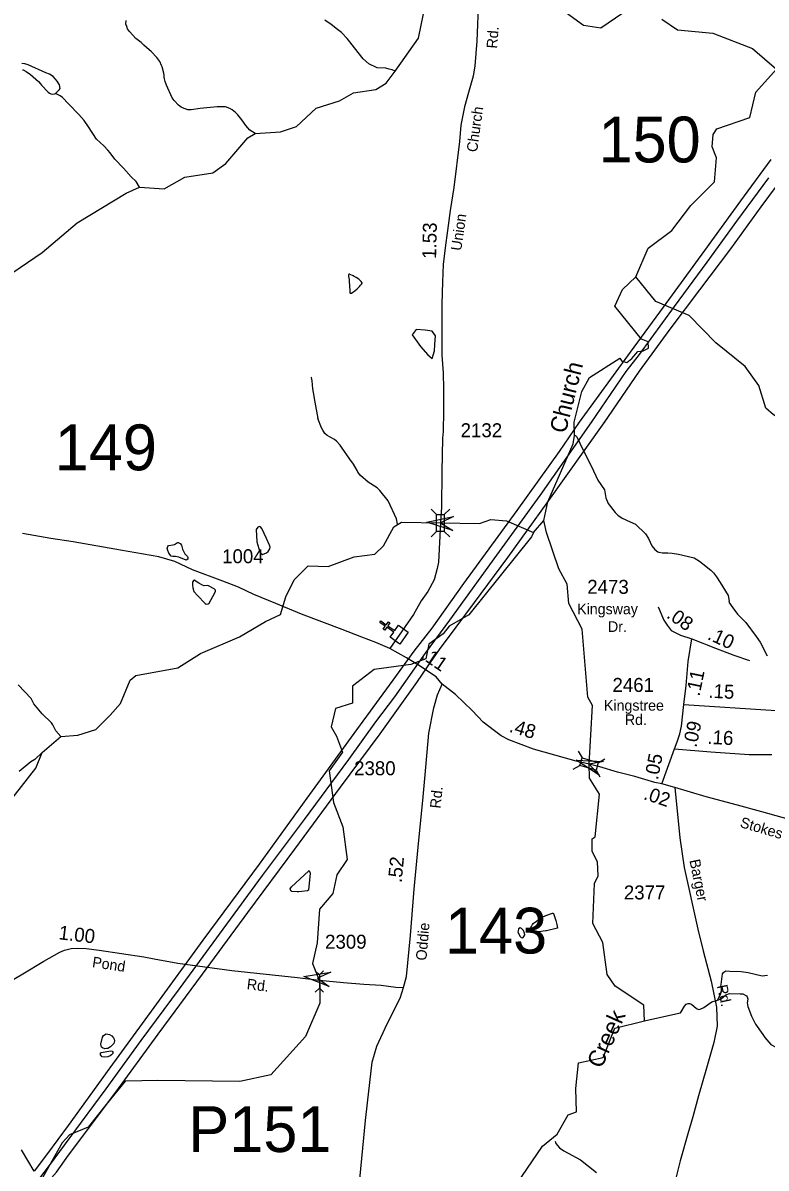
# Model space of a CAD drawing. Extents: x 1473865 to 1648260, y 639067 to 773536.
# Drawn here: x 1581425 to 1588081, y 678674 to 688926 of the extents above; entities that cross this region are included whole.
import ezdxf

# ---------------------------------------------------------------- set-up
doc = ezdxf.new("R2010")
doc.units = 0
for name, color, linetype in [('Exist Cultural Church CELL', 7, 'Continuous'), ('Exist Hydrographic Creek Single Shore', 7, 'Continuous'), ('Exist Hydrographic Creek Single Shore Label', 7, 'Continuous'), ('Exist Hydrographic Misc Water Feature', 7, 'Continuous'), ('Exist Road Secondary Mileage Hundredths English Label', 7, 'Continuous'), ('Exist Road Secondary Structure Pipe CELL', 7, 'Continuous'), ('Exist Road Secondary Structure Pipe Number Label', 7, 'Continuous'), ('Exist Road Secondary Structure Standard Bridge Attributed CELL', 7, 'Continuous'), ('Exist Road Secondary Structure Standard Bridge CELL', 7, 'Continuous'), ('Exist Road Secondary Structure Standard Bridge Number Label', 7, 'Continuous'), ('Exist Road Secondary Type 51 Attributed', 7, 'Continuous'), ('Exist Road Secondary Type 51 Label', 7, 'Continuous'), ('Exist Road Secondary Type 51 Number Label', 7, 'Continuous'), ('Exist Utilities Electrical Transmission Line', 7, 'Continuous')]:
    doc.layers.add(name, color=color, linetype=linetype)

msp = doc.modelspace()

# ---------------------------------------------------------------- linework, layer by layer
at = {"layer": 'Exist Cultural Church CELL'}
msp.add_lwpolyline([(1584714, 683426), (1584746, 683472), (1584683, 683516), (1584665, 683489), (1584652, 683498), (1584670, 683525), (1584621, 683559), (1584630, 683572), (1584679, 683538), (1584698, 683564), (1584711, 683555), (1584693, 683529), (1584755, 683486), (1584788, 683533), (1584876, 683473), (1584802, 683365)], close=True, dxfattribs=at)
at = {"layer": 'Exist Hydrographic Creek Single Shore'}
msp.add_line((1585997, 684364), (1586090, 684471), dxfattribs=at)
for points in [[(1581143, 686563), (1581598, 686872), (1581910, 687135), (1582348, 687402), (1582470, 687455), (1582690, 687441), (1582875, 687546), (1583126, 687583), (1583243, 687666), (1583439, 687896), (1583506, 687937), (1583731, 687952), (1583874, 687998), (1584051, 688162), (1584260, 688227), (1584386, 688300), (1584587, 688329), (1584679, 688386), (1584759, 688495), (1584969, 688790), (1585014, 689006)], [(1586260, 689041), (1586446, 688905), (1586602, 688883), (1586798, 689016)], [(1587147, 688960), (1587287, 688865), (1587604, 688835), (1587960, 688697), (1588174, 688512)], [(1586914, 686653), (1587026, 686910), (1587236, 687067), (1587406, 687290), (1587618, 687502), (1587638, 687719), (1587597, 687818), (1587607, 687926), (1587641, 687978), (1587935, 688080), (1587988, 688306), (1588174, 688512)], [(1586363, 685352), (1586432, 685626), (1586500, 685753), (1586772, 685925), (1586790, 685898), (1586835, 685886), (1586878, 685922), (1586933, 685984), (1586980, 685991), (1587027, 686014), (1587025, 686070), (1586964, 686094), (1586726, 686391), (1586795, 686538), (1586914, 686653)], [(1586090, 684471), (1586126, 684638), (1586354, 685159), (1586365, 685233), (1586363, 685352)], [(1581285, 681926), (1581540, 682255), (1581597, 682394), (1581765, 682539), (1581916, 682551), (1582077, 682599), (1582205, 682728), (1582299, 682834), (1582385, 683042), (1582436, 683084), (1582812, 683152), (1583015, 683280), (1583366, 683430), (1583598, 683566), (1583733, 683629), (1583780, 683789), (1583855, 683940), (1583979, 684067), (1584159, 684061), (1584393, 684147), (1584577, 684170), (1584653, 684244), (1584747, 684416), (1584815, 684457), (1585165, 684450), (1585515, 684446), (1585615, 684480), (1585757, 684468), (1585997, 684364)], [(1585803, 678467), (1586079, 678871), (1586211, 678977), (1586307, 679152), (1586383, 679177), (1586376, 679388), (1586401, 679616), (1586622, 679663), (1586725, 679928), (1586992, 679992), (1586986, 680133), (1586730, 680302), (1586657, 680406), (1586619, 680695), (1586530, 680864), (1586543, 681222), (1586578, 681290), (1586571, 681415), (1586523, 681508), (1586524, 681623), (1586549, 681639), (1586588, 682022), (1586499, 682165), (1586496, 682289), (1586525, 682814), (1586484, 682891), (1586435, 683499), (1586313, 683728), (1586299, 683902), (1586226, 684038), (1586113, 684365), (1586090, 684471)], [(1585997, 684364), (1585980, 684325), (1585418, 683628), (1585243, 683526), (1585190, 683458), (1585060, 683363), (1585033, 683233), (1584898, 683181), (1584570, 683138), (1584377, 682988), (1584377, 682835), (1584224, 682787), (1584187, 682623), (1584232, 682540), (1584287, 682397), (1584167, 682229), (1584207, 681946), (1584289, 681728), (1584329, 681437), (1584235, 681298), (1584200, 681132), (1584081, 680993), (1584059, 680691), (1584019, 680505), (1584078, 680356), (1584085, 680307), (1584085, 680149), (1583956, 679853), (1583645, 679510), (1583367, 679448), (1582634, 679459), (1582491, 679456), (1582341, 679451), (1582171, 679242), (1582010, 679039), (1581842, 678973), (1581775, 678899), (1581441, 678305)]]:
    msp.add_lwpolyline(points, dxfattribs=at)
at = {"layer": 'Exist Hydrographic Misc Water Feature'}
msp.add_line((1581723, 688291), (1581717, 688293), dxfattribs=at)
for points in [[(1584759, 688495), (1584731, 688505), (1584706, 688513), (1584674, 688520), (1584598, 688525), (1584522, 688560), (1584472, 688603), (1584394, 688703), (1584353, 688757), (1584329, 688786), (1584278, 688841), (1584243, 688868), (1584186, 688911), (1584130, 688952)], [(1583506, 687937), (1583457, 687967), (1583420, 688009), (1583401, 688037), (1583385, 688058), (1583350, 688104), (1583330, 688123), (1583299, 688148), (1583279, 688160), (1583238, 688174), (1583166, 688175), (1583013, 688160), (1582933, 688148), (1582901, 688148), (1582877, 688157), (1582853, 688166), (1582841, 688172), (1582818, 688189), (1582778, 688230), (1582761, 688255), (1582711, 688368), (1582700, 688401), (1582696, 688413), (1582693, 688425), (1582689, 688439), (1582689, 688456), (1582686, 688475), (1582671, 688532), (1582667, 688544), (1582650, 688580), (1582625, 688615), (1582572, 688670), (1582556, 688686), (1582509, 688728), (1582484, 688750), (1582436, 688787), (1582378, 688848), (1582362, 688872), (1582355, 688893), (1582347, 688915), (1582348, 688947)], [(1581717, 688293), (1581750, 688326), (1581758, 688340), (1581751, 688372), (1581732, 688405), (1581718, 688423), (1581695, 688447), (1581663, 688466), (1581631, 688480), (1581473, 688551), (1581441, 688560), (1581415, 688563)], [(1581420, 688505), (1581426, 688505), (1581453, 688492), (1581493, 688463), (1581564, 688402), (1581583, 688382), (1581591, 688369), (1581650, 688307), (1581663, 688298), (1581675, 688291), (1581691, 688287), (1581707, 688291), (1581717, 688293)], [(1582470, 687455), (1582438, 687506), (1582394, 687547), (1582327, 687625), (1582249, 687707), (1582205, 687762), (1582186, 687786), (1582149, 687825), (1582085, 687886), (1582011, 687997), (1581974, 688051), (1581927, 688106), (1581833, 688202), (1581779, 688258), (1581759, 688273), (1581723, 688291)], [(1584349, 686590), (1584353, 686511), (1584357, 686508), (1584367, 686508), (1584381, 686516), (1584398, 686527), (1584419, 686545), (1584440, 686566), (1584449, 686577), (1584457, 686588), (1584462, 686595), (1584462, 686600), (1584455, 686612), (1584432, 686631), (1584409, 686646), (1584393, 686655), (1584384, 686663), (1584356, 686675), (1584351, 686678), (1584347, 686678), (1584342, 686674), (1584342, 686668), (1584341, 686656), (1584346, 686630), (1584348, 686596), (1584349, 686590)], [(1588235, 685366), (1588148, 685417), (1588080, 685478), (1588016, 685679), (1587894, 685849), (1587630, 686061), (1587392, 686306), (1587094, 686433), (1586914, 686653)], [(1585091, 685921), (1585111, 685989), (1585113, 686047), (1585120, 686126), (1585091, 686165), (1585026, 686176), (1584948, 686180), (1584911, 686134), (1584987, 686028), (1585050, 685956), (1585091, 685921)], [(1584008, 685756), (1584007, 685753), (1584011, 685721), (1584019, 685649), (1584024, 685617), (1584040, 685530), (1584066, 685386)], [(1584779, 684438), (1584771, 684485), (1584697, 684648), (1584621, 684739), (1584598, 684763), (1584518, 684814), (1584447, 684873), (1584423, 684903), (1584417, 684919), (1584385, 684975), (1584353, 685022), (1584278, 685129), (1584266, 685145), (1584234, 685182), (1584214, 685198), (1584151, 685231), (1584129, 685251), (1584110, 685279), (1584098, 685301), (1584066, 685386)], [(1586365, 685233), (1586374, 685231), (1586382, 685223), (1586399, 685196), (1586427, 685132), (1586517, 684955), (1586573, 684834), (1586634, 684746), (1586646, 684673), (1586665, 684625), (1586730, 684544), (1586754, 684520), (1586792, 684492), (1586863, 684459), (1586912, 684438), (1587002, 684353), (1587028, 684309), (1587057, 684245), (1587085, 684212), (1587112, 684192), (1587120, 684188), (1587152, 684183), (1587200, 684183), (1587240, 684178), (1587296, 684170), (1587436, 684136), (1587484, 684108), (1587587, 684028), (1587611, 684004), (1587638, 683966), (1587670, 683917), (1587740, 683801), (1587749, 683748), (1587748, 683741), (1587783, 683690), (1587824, 683632), (1587898, 683559), (1587992, 683434), (1588028, 683381), (1588090, 683261)], [(1583572, 684168), (1583606, 684183), (1583620, 684194), (1583636, 684218), (1583638, 684234), (1583634, 684250), (1583607, 684311), (1583564, 684399), (1583554, 684415), (1583548, 684419), (1583528, 684411), (1583514, 684392), (1583519, 684280), (1583546, 684191), (1583550, 684183), (1583572, 684168)], [(1582903, 684124), (1582886, 684117), (1582822, 684142), (1582790, 684148), (1582766, 684149), (1582754, 684153), (1582733, 684179), (1582723, 684203), (1582717, 684223), (1582723, 684239), (1582729, 684247), (1582767, 684253), (1582783, 684258), (1582808, 684274), (1582816, 684274), (1582832, 684266), (1582845, 684250), (1582855, 684214), (1582875, 684173), (1582898, 684149), (1582902, 684141), (1582903, 684124)], [(1582958, 683938), (1582952, 683935), (1582944, 683919), (1582943, 683893), (1582947, 683869), (1582955, 683837), (1582988, 683799), (1583058, 683728), (1583066, 683722), (1583084, 683724), (1583092, 683731), (1583143, 683823), (1583151, 683839), (1583149, 683847), (1583137, 683859), (1583088, 683888), (1583080, 683890), (1583048, 683888), (1583033, 683892), (1583000, 683909), (1582958, 683938)], [(1581765, 682539), (1581719, 682589), (1581693, 682643), (1581681, 682659), (1581598, 682742), (1581523, 682829), (1581499, 682877), (1581383, 683001)], [(1581597, 682394), (1581530, 682333), (1581497, 682311), (1581392, 682223)], [(1583975, 681156), (1583924, 681149), (1583896, 681147), (1583880, 681148), (1583832, 681151), (1583829, 681152), (1583823, 681157), (1583818, 681173), (1583830, 681191), (1583982, 681331), (1583990, 681338), (1583997, 681314), (1583983, 681161), (1583975, 681156)], [(1586083, 680794), (1586054, 680790), (1585999, 680793), (1585975, 680801), (1585974, 680806), (1585973, 680817), (1585974, 680823), (1585978, 680836), (1585982, 680843), (1585989, 680856), (1585996, 680863), (1586075, 680921), (1586107, 680936), (1586168, 680957), (1586172, 680957), (1586177, 680952), (1586199, 680891), (1586202, 680879), (1586207, 680855), (1586212, 680822), (1586113, 680799), (1586107, 680798), (1586083, 680794)], [(1585859, 680798), (1585858, 680786), (1585878, 680746), (1585886, 680738), (1585898, 680736), (1585904, 680738), (1585912, 680746), (1585920, 680762), (1585918, 680778), (1585908, 680802), (1585889, 680820), (1585879, 680824), (1585862, 680816), (1585859, 680798)], [(1587647, 680178), (1587673, 680229), (1587681, 680261), (1587681, 680293), (1587677, 680301), (1587678, 680317), (1587691, 680413), (1587703, 680429), (1587719, 680439), (1587755, 680438), (1587859, 680435), (1587919, 680426), (1588046, 680396), (1588095, 680400)], [(1587647, 680178), (1587678, 680189), (1587721, 680225), (1587753, 680238), (1587849, 680235), (1587873, 680233), (1587905, 680216), (1587911, 680208), (1587916, 680186), (1587912, 680154), (1587916, 680122), (1587951, 680034), (1587986, 679961), (1588051, 679869), (1588071, 679844), (1588124, 679780), (1588168, 679757), (1588173, 679735), (1588165, 679703)], [(1586992, 679992), (1587299, 680061), (1587313, 680065), (1587321, 680073), (1587349, 680125), (1587366, 680141), (1587384, 680148), (1587396, 680148), (1587412, 680142), (1587459, 680102), (1587475, 680095), (1587491, 680097), (1587523, 680111), (1587564, 680142), (1587596, 680162), (1587647, 680178)], [(1582173, 679745), (1582157, 679743), (1582137, 679750), (1582129, 679756), (1582124, 679782), (1582138, 679846), (1582147, 679862), (1582169, 679875), (1582199, 679871), (1582222, 679857), (1582236, 679840), (1582242, 679828), (1582244, 679812), (1582238, 679788), (1582209, 679759), (1582185, 679745), (1582173, 679745)], [(1582121, 679705), (1582129, 679710), (1582209, 679723), (1582225, 679721), (1582231, 679713), (1582229, 679701), (1582217, 679687), (1582206, 679679), (1582184, 679669), (1582152, 679667), (1582136, 679670), (1582119, 679688), (1582121, 679705)], [(1586191, 678915), (1586197, 678894), (1586231, 678854), (1586269, 678829), (1586420, 678748), (1586563, 678636)]]:
    msp.add_lwpolyline(points, dxfattribs=at)
at = {"layer": 'Exist Road Secondary Structure Pipe CELL'}
for p, q in [((1584043, 680440), (1584080, 680405)), ((1584117, 680440), (1584080, 680405)), ((1584080, 680405), (1584080, 680284)), ((1584043, 680249), (1584080, 680284)), ((1584117, 680249), (1584080, 680284))]:
    msp.add_line(p, q, dxfattribs=at)
at = {"layer": 'Exist Road Secondary Structure Standard Bridge Attributed CELL'}
for points in [[(1585275, 684381), (1585043, 684457), (1585282, 684507), (1585165, 684450)], [(1586585, 682193), (1586380, 682327), (1586624, 682313), (1586496, 682289)], [(1584169, 680301), (1583941, 680388), (1584182, 680427), (1584062, 680375)]]:
    msp.add_lwpolyline(points, close=True, dxfattribs=at)
at = {"layer": 'Exist Road Secondary Structure Standard Bridge CELL'}
for p, q in [((1585129, 684525), (1585080, 684573)), ((1585198, 684525), (1585247, 684573)), ((1585080, 684325), (1585129, 684374)), ((1585248, 684325), (1585199, 684374)), ((1586399, 682406), (1586433, 682346)), ((1586578, 682303), (1586638, 682337)), ((1586353, 682244), (1586413, 682278)), ((1586559, 682237), (1586592, 682177))]:
    msp.add_line(p, q, dxfattribs=at)
for points in [[(1585129, 684374), (1585129, 684525), (1585199, 684525), (1585199, 684374)], [(1586433, 682346), (1586578, 682304), (1586558, 682236), (1586413, 682278)]]:
    msp.add_lwpolyline(points, close=True, dxfattribs=at)
at = {"layer": 'Exist Road Secondary Type 51 Attributed'}
msp.add_line((1587263, 682081), (1587148, 682113), dxfattribs=at)
for points in [[(1585505, 689141), (1585489, 688762), (1585473, 688541), (1585456, 688450), (1585416, 688303), (1585380, 688174), (1585347, 688010), (1585335, 687865), (1585285, 687452), (1585252, 687248), (1585228, 687069), (1585206, 686913), (1585188, 686764), (1585182, 686608), (1585178, 686408), (1585176, 686212), (1585178, 685951), (1585188, 685794), (1585192, 685650), (1585192, 685520), (1585192, 685387), (1585188, 685333), (1585189, 685269), (1585183, 685209), (1585176, 684906), (1585173, 684592), (1585165, 684450)], [(1585165, 684450), (1585147, 684098), (1585135, 684042), (1585107, 683940), (1585050, 683835), (1584993, 683753), (1584922, 683630), (1584820, 683485), (1584710, 683327)], [(1584710, 683327), (1584586, 683379), (1584461, 683426), (1584284, 683495), (1583919, 683634), (1583691, 683729), (1583494, 683809), (1583355, 683875), (1583214, 683929), (1582943, 684031), (1582784, 684104), (1582643, 684146), (1582299, 684207), (1581874, 684280), (1581675, 684309), (1581421, 684355)], [(1587113, 683700), (1587164, 683578), (1587195, 683533), (1587230, 683488), (1587315, 683446), (1587415, 683413)], [(1587344, 682824), (1587365, 682995), (1587383, 683209), (1587415, 683413)], [(1587415, 683413), (1587627, 683329), (1587793, 683267), (1587932, 683218)], [(1585181, 683007), (1585125, 683071), (1584969, 683177), (1584860, 683241), (1584710, 683327)], [(1584834, 680292), (1584859, 680388), (1584896, 680756), (1584929, 681170), (1584972, 681609), (1585007, 681965), (1585027, 682195), (1585059, 682569), (1585105, 682794), (1585139, 682910), (1585181, 683007)], [(1586496, 682289), (1586381, 682316), (1585998, 682423), (1585778, 682509), (1585708, 682543), (1585648, 682587), (1585546, 682667), (1585447, 682771), (1585299, 682915), (1585181, 683007)], [(1587260, 682426), (1587285, 682491), (1587309, 682562), (1587324, 682629), (1587344, 682824)], [(1587344, 682824), (1588171, 682772)], [(1587148, 682113), (1587260, 682426)], [(1587260, 682426), (1587585, 682399), (1587930, 682377), (1588132, 682376)], [(1587148, 682113), (1587084, 682127), (1586906, 682180), (1586751, 682219), (1586593, 682265), (1586496, 682289)], [(1590815, 680994), (1590729, 681049), (1590638, 681098), (1590541, 681143), (1590441, 681182), (1590300, 681229), (1590091, 681285), (1589773, 681380), (1589258, 681526), (1588739, 681670), (1588044, 681864), (1587824, 681922), (1587543, 681997), (1587263, 682081)], [(1587263, 682081), (1587308, 681632), (1587348, 681366), (1587469, 680814), (1587518, 680618), (1587589, 680348), (1587636, 680114), (1587644, 679944), (1587614, 679797), (1587548, 679569), (1587475, 679320), (1587424, 679133), (1587380, 678980), (1587312, 678739), (1587265, 678549)], [(1581279, 680328), (1581425, 680412), (1581613, 680525), (1581756, 680607), (1581798, 680624), (1581858, 680641), (1581911, 680644), (1581992, 680639), (1582108, 680625), (1582508, 680565), (1582601, 680548), (1582812, 680510), (1583296, 680442), (1583885, 680380), (1584078, 680356)], [(1584078, 680356), (1584297, 680335), (1584477, 680322), (1584633, 680313), (1584766, 680295), (1584834, 680292)], [(1584437, 678512), (1584494, 679099), (1584511, 679259), (1584554, 679622), (1584595, 679766), (1584687, 679966), (1584804, 680194), (1584834, 680292)]]:
    msp.add_lwpolyline(points, dxfattribs=at)
at = {"layer": 'Exist Utilities Electrical Transmission Line'}
for p, q in [((1586395, 685350), (1586395, 685350)), ((1586412, 685350), (1586412, 685349)), ((1586495, 685349), (1586495, 685348)), ((1586526, 685348), (1586526, 685348)), ((1586615, 685347), (1586615, 685347)), ((1586640, 685347), (1586640, 685346))]:
    msp.add_line(p, q, dxfattribs=at)
for points in [[(1588124, 687702), (1587852, 687332), (1587528, 686888), (1587160, 686382), (1586864, 685978), (1586406, 685351), (1586229, 685088), (1585849, 684560), (1585370, 683908), (1585086, 683507), (1584927, 683302), (1584739, 683042), (1584412, 682596), (1583967, 681985), (1583541, 681395), (1583035, 680715), (1582597, 680111), (1582203, 679572), (1581831, 679056), (1581646, 678806), (1581525, 678647)], [(1581613, 678510), (1581725, 678637), (1581834, 678790), (1582256, 679355), (1582636, 679873), (1583032, 680409), (1583440, 680962), (1583860, 681530), (1584268, 682083), (1584624, 682562), (1584953, 683020), (1585048, 683161), (1585156, 683316), (1585304, 683516), (1585468, 683738), (1585767, 684141), (1586120, 684629), (1586630, 685347), (1586948, 685807), (1587223, 686183), (1587487, 686535), (1587766, 686905), (1588036, 687279), (1588319, 687661)], [(1581568, 678573), (1581673, 678709), (1581838, 678936), (1582169, 679384), (1582483, 679815), (1582827, 680279), (1583218, 680813), (1583572, 681293), (1583947, 681795), (1584345, 682333), (1584587, 682668), (1584755, 682894), (1585031, 683285), (1585247, 683579), (1585669, 684160), (1586057, 684694), (1586513, 685346), (1586828, 685805), (1586946, 685959), (1587260, 686386), (1587554, 686784), (1587820, 687150), (1588106, 687538)], [(1581525, 678647), (1581411, 678838)]]:
    msp.add_lwpolyline(points, dxfattribs=at)

# ---------------------------------------------------------------- texts
at = {"layer": 'Exist Hydrographic Creek Single Shore Label'}
for s, rotation, p in [('Church', 75.7996, (1586285, 685244)), ('Creek', 65.8646, (1586607, 679558))]:
    msp.add_text(s, height=150, rotation=rotation, dxfattribs=at).set_placement(p)
at = {"layer": 'Exist Road Secondary Mileage Hundredths English Label'}
for s, rotation, p in [('1.53', 88.5841, (1585125, 686813)), ('.08', 325.3352, (1587181, 683607)), ('.10', 335.0944, (1587548, 683412)), ('.11', 325.7585, (1584981, 683244)), ('.11', 78.3466, (1587484, 682893)), ('.15', 357.3561, (1587562, 682885)), ('.48', 343.0163, (1585773, 682582)), ('.09', 78.3466, (1587457, 682434)), ('.16', 357.1385, (1587553, 682472)), ('.05', 79.0567, (1587112, 682144)), ('.02', 341.324, (1586976, 681979)), ('.52', 84.6211, (1584817, 681225)), ('1.00', 353.2403, (1581740, 680723))]:
    msp.add_text(s, height=125, rotation=rotation, dxfattribs=at).set_placement(p)
at = {"layer": 'Exist Road Secondary Structure Pipe Number Label'}
msp.add_text('P151', height=410.1, dxfattribs=at).set_placement((1582907, 678818))
at = {"layer": 'Exist Road Secondary Structure Standard Bridge Number Label'}
for s, p in [('150', (1586580, 687677)), ('149', (1581710, 684921)), ('143', (1585205, 680595))]:
    msp.add_text(s, height=410.1, dxfattribs=at).set_placement(p)
at = {"layer": 'Exist Road Secondary Type 51 Label'}
for s, rotation, p in [('Rd.', 85.6022, (1585671, 688694)), ('Church', 82.074, (1585492, 687765)), ('Union', 81.9323, (1585350, 686882)), ('Rd.', 83.8687, (1585164, 681890)), ('Stokes', 343.6335, (1587841, 681728)), ('Barger', 281.4859, (1587394, 681429)), ('Oddie', 85.0598, (1585038, 680529)), ('Pond', 351.4112, (1582041, 680474)), ('Rd.', 353.2095, (1583426, 680276)), ('Rd.', 282.395, (1587639, 680305))]:
    msp.add_text(s, height=95, rotation=rotation, dxfattribs=at).set_placement(p)
for s, p in [('Kingsway', (1586389, 683632)), ('Dr.', (1586665, 683474)), ('Kingstree', (1586629, 682769)), ('Rd.', (1586816, 682641))]:
    msp.add_text(s, height=95, dxfattribs=at).set_placement(p)
at = {"layer": 'Exist Road Secondary Type 51 Number Label'}
for s, p in [('2132', (1585345, 685217)), ('1004', (1583209, 684089)), ('2473', (1586479, 683815)), ('2461', (1586705, 682937)), ('2380', (1584391, 682191)), ('2377', (1586807, 681079)), ('2309', (1584131, 680638))]:
    msp.add_text(s, height=125, dxfattribs=at).set_placement(p)

doc.saveas('drawing.dxf')
